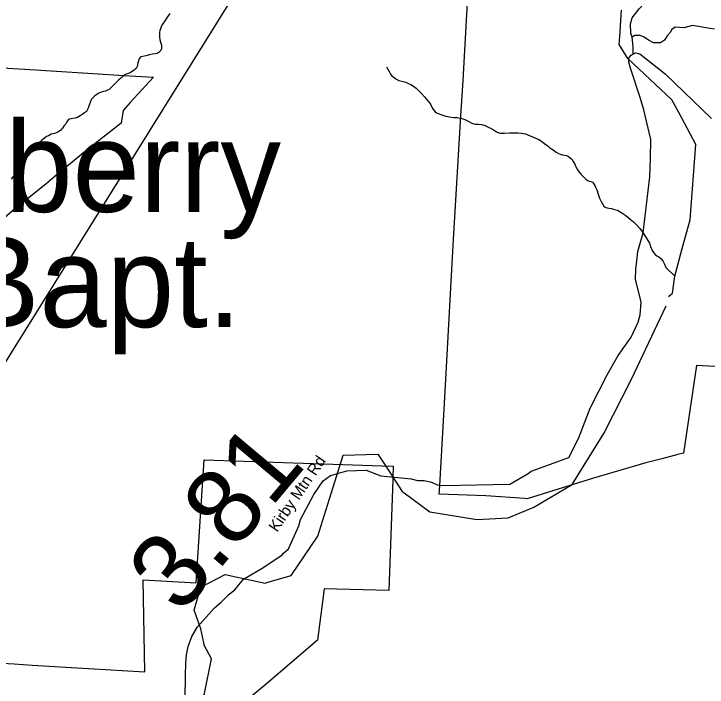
# Model space of a CAD drawing. Extents: x 1159738 to 1321356, y 736314 to 882035.
# Drawn here: x 1219753 to 1224350, y 842041 to 846508 of the extents above; entities that cross this region are included whole.
import ezdxf

# ---------------------------------------------------------------- set-up
doc = ezdxf.new("R2010")
doc.units = 0
for name, color, linetype in [('Exist Boundary Land Use Forest National US Forest Service', 7, 'Continuous'), ('Exist Cultural Church Label', 7, 'Continuous'), ('Exist Hydrographic Creek Single Shore', 7, 'Continuous'), ('Exist Hydrographic Misc Water Feature', 7, 'Continuous'), ('Exist Road Non-System Type 51', 7, 'Continuous'), ('Exist Road Secondary Mileage Hundredths English Label', 7, 'Continuous'), ('Exist Road Secondary Structure Standard Bridge Number Label', 7, 'Continuous'), ('Exist Road Secondary Type 51 Attributed', 7, 'Continuous'), ('Exist Road Secondary Type 51 Label', 7, 'Continuous')]:
    doc.layers.add(name, color=color, linetype=linetype)

msp = doc.modelspace()

# ---------------------------------------------------------------- linework, layer by layer
at = {"layer": 'Exist Boundary Land Use Forest National US Forest Service'}
for points in [[(1227011.7, 844027.5), (1226432.6, 844058.8), (1226154.5, 844073.9), (1226013, 844081.6), (1225464.8, 844111.3), (1224278.6, 844175.5), (1224193.6, 843593.4), (1224155, 843583.6), (1224048.7, 843556.4), (1223943.6, 843530.4), (1223596.6, 843427.5), (1223156.6, 843291.5), (1223142.1, 843292.5), (1222883.7, 843311.4), (1222573.6, 843321.4), (1222576.9, 843378.1), (1222612, 844002.3), (1222657.6, 844811.5), (1222669.3, 845010), (1222717.6, 845830.6), (1222731.6, 846066.5), (1222767.3, 846707.3)], [(1219083.5, 846185.5), (1219896.5, 846136.5), (1220485.5, 846099.6), (1220679.5, 846087.5), (1220523.5, 845919.5), (1220477.5, 845865.5), (1220465.5, 845783.5), (1220242.5, 845607.5), (1220027.1, 845430), (1219964.5, 845378.5), (1219757.5, 845212.5), (1219640.5, 845113.4)], [(1218781.6, 842251.4), (1219755.6, 842195.5), (1219875.3, 842188.2), (1220622.7, 842143.4), (1220611.6, 842752.4), (1220962.6, 842732.4), (1221015.6, 843549.4), (1222064, 843514.3), (1222193.9, 843509.9), (1222268.6, 843507.4), (1222266.1, 843434.1), (1222265.3, 843417.4), (1222238.6, 842682.5), (1221810.6, 842693.4), (1221766.6, 842352.4), (1221412.6, 842050.4), (1220976.6, 841692.5)]]:
    msp.add_lwpolyline(points, dxfattribs=at)
at = {"layer": 'Exist Hydrographic Creek Single Shore'}
for points in [[(1223770.8, 846356.9), (1223781.6, 846531.4)], [(1224116.5, 845937.1), (1223823.6, 846212.2), (1223767.5, 846305.2), (1223770.8, 846356.9)], [(1224161.7, 845853.2), (1224116.5, 845937.1)], [(1224183.6, 844951), (1224237.6, 845140.3), (1224275.6, 845641.8), (1224161.7, 845853.2)], [(1224093.6, 844633.1), (1224119.6, 844655.6), (1224135.4, 844767.2), (1224183.6, 844951)], [(1222340.8, 843330.5), (1222512.5, 843204), (1222822.7, 843153.1), (1223031.6, 843165.3), (1223200.7, 843234.2), (1223454.6, 843386.7), (1223664.6, 843723.9), (1223848.6, 844084.5), (1224078.4, 844571.3)], [(1221919, 843521.9), (1221937.3, 843580), (1222167.3, 843587.7), (1222214.7, 843514.5)], [(1221846.4, 843290.9), (1221916.8, 843515)], [(1222214.7, 843514.5), (1222327.6, 843340.3), (1222340.8, 843330.5)], [(1221431.3, 842734.9), (1221592.1, 842781.9), (1221768.5, 843042.8), (1221846.4, 843290.9)], [(1220955.5, 842577), (1220993.9, 842705.2), (1221155, 842789.6), (1221225.6, 842774.1)], [(1221225.6, 842774.1), (1221419.6, 842731.5), (1221431.3, 842734.9)], [(1221012.6, 842334.4), (1220993.6, 842428.2), (1220947.9, 842551.7), (1220955.5, 842577)], [(1218282.6, 841468.1), (1218369.5, 841614.1), (1218524.3, 841623.1), (1219053.5, 841538.7), (1219682.4, 841423.6), (1219950.9, 841254.7), (1220319, 841224), (1220471.6, 841316), (1220682.6, 841400.4), (1220845.7, 841587.5), (1221016.9, 841999.1), (1221062.9, 842229.4), (1221015.6, 842319.4), (1221012.6, 842334.4)]]:
    msp.add_lwpolyline(points, dxfattribs=at)
at = {"layer": 'Exist Hydrographic Misc Water Feature'}
for points in [[(1220788.1, 846510.2), (1220775.8, 846494.5), (1220759, 846468.9), (1220740.3, 846441.4), (1220734, 846431.6), (1220729.8, 846421.7), (1220725.3, 846407.8)], [(1220725.3, 846407.8), (1220721.1, 846397.9), (1220718.6, 846383.9), (1220718.1, 846366), (1220717.8, 846349.9), (1220723.1, 846325.8), (1220730.5, 846305.6), (1220732.4, 846299.5), (1220732.1, 846287.5), (1220731.7, 846275.5), (1220727.5, 846265.6), (1220721.3, 846257.8), (1220717.2, 846253.9), (1220711, 846248.1), (1220702.9, 846244.3), (1220692.9, 846242.6), (1220672.8, 846239.1), (1220652.7, 846235.6), (1220628.4, 846228.3), (1220608.3, 846224.8), (1220598.3, 846223.1), (1220590.1, 846217.3), (1220583.9, 846209.5), (1220581.7, 846201.6), (1220577.2, 846189.6), (1220575.2, 846181.7), (1220570.4, 846157.8), (1220568.4, 846153.9), (1220564.1, 846145.9), (1220558.1, 846140.1), (1220551.8, 846134.3), (1220539.6, 846126.6), (1220523.3, 846117.1), (1220505.2, 846109.5), (1220493.1, 846105.8), (1220480.8, 846096.2), (1220468.5, 846086.5), (1220462.3, 846080.7), (1220448, 846067), (1220433.7, 846055.4), (1220408.9, 846030), (1220392.4, 846012.5), (1220384.2, 846004.8), (1220374, 846001), (1220359.9, 845995.4), (1220337.7, 845990), (1220315.5, 845980.6), (1220297.1, 845969), (1220284.9, 845959.3), (1220278.8, 845953.5), (1220268.4, 845941.8), (1220262.1, 845926), (1220251.2, 845896.2), (1220242.7, 845876.5), (1220234.2, 845860.7), (1220228, 845854.9), (1220221.9, 845851), (1220205.7, 845839.4), (1220193.4, 845831.8), (1220175, 845820.2), (1220169.1, 845818.4), (1220158.9, 845814.7), (1220144.8, 845813), (1220132.8, 845811.4), (1220120.8, 845809.8), (1220114.6, 845805.9), (1220106.4, 845796.1), (1220099.9, 845780.2)], [(1222223.7, 846157.1), (1222240.8, 846124.6), (1222250.4, 846108.3), (1222258.1, 846098.1), (1222265.9, 846091.9), (1222285.5, 846077.3), (1222305.2, 846064.8), (1222325.1, 846060.3), (1222352.9, 846053.5), (1222370.7, 846045), (1222386.5, 846038.5), (1222402.3, 846028.1), (1222419.9, 846015.6), (1222441.5, 845995.1), (1222457, 845978.6), (1222476.4, 845958.1), (1222497.7, 845931.5), (1222509.3, 845917.2), (1222517, 845904.9), (1222528.3, 845880.6), (1222538.1, 845868.4), (1222547.8, 845858), (1222555.6, 845851.9), (1222567.5, 845845.6), (1222591.2, 845836.9), (1222617.1, 845828.2), (1222642.9, 845825.5), (1222670.8, 845820.7), (1222690.8, 845820.2), (1222716.7, 845815.5), (1222730.6, 845811.1), (1222744.5, 845806.7), (1222770.2, 845794), (1222790, 845783.5), (1222803.8, 845779.1), (1222813.7, 845776.8), (1222833.7, 845776.3), (1222853.7, 845773.8), (1222877.6, 845767.1), (1222897.3, 845756.5), (1222913.1, 845750.1), (1222932.9, 845737.6), (1222952.5, 845725.1), (1222968.4, 845718.6), (1222980.2, 845716.3), (1223006.2, 845715.6), (1223040.3, 845718.7), (1223072.3, 845717.8), (1223094.5, 845719.2), (1223120.3, 845716.5), (1223146.2, 845711.8), (1223176, 845699), (1223203.5, 845688.2), (1223235.2, 845673.4), (1223258.8, 845658.7), (1223276.4, 845644.2), (1223294.2, 845631.8), (1223307.8, 845619.4), (1223329.5, 845604.8), (1223349.1, 845590.2), (1223364.8, 845581.7), (1223376.7, 845577.4), (1223390.8, 845573.1), (1223418.5, 845568.3), (1223430.3, 845562), (1223440.2, 845555.7), (1223453.8, 845543.3), (1223461.5, 845529.1), (1223471, 845514.9), (1223480.6, 845492.5), (1223488.3, 845478.4), (1223495.9, 845466.1), (1223513.2, 845443.7), (1223525, 845431.3), (1223548.3, 845408.7), (1223558.2, 845402.4), (1223568.1, 845398.1), (1223579.9, 845395.8), (1223589.9, 845391.5), (1223597.6, 845381.3), (1223605.3, 845369.1), (1223611, 845356.9), (1223618.6, 845340.7), (1223627.7, 845310.5), (1223636.9, 845284.2), (1223648.5, 845261.9), (1223656.1, 845247.7), (1223665.6, 845231.4), (1223673.4, 845225.2), (1223679.4, 845223), (1223689.3, 845220.7), (1223699.4, 845218.5), (1223715.3, 845216.1), (1223735.1, 845209.5), (1223754.9, 845205), (1223784.5, 845188.1), (1223812.1, 845169.4), (1223839.5, 845146.6), (1223863, 845128), (1223882.4, 845107.4)], [(1220099.9, 845780.2), (1220087.6, 845766.6), (1220075.1, 845748.9), (1220068.9, 845743.1), (1220062.7, 845733.2), (1220052.4, 845727.5), (1220044.4, 845723.7), (1220022.1, 845714.3), (1219999.9, 845708.9), (1219983.6, 845699.3), (1219969.6, 845693.7), (1219955.2, 845682.1), (1219936.8, 845666.6), (1219920.3, 845651), (1219897.7, 845627.6), (1219876.9, 845600.2), (1219850, 845570.9), (1219827.3, 845543.5), (1219800.4, 845508.2), (1219773.3, 845468.9), (1219756.4, 845439.3), (1219735.7, 845411.8)], [(1223882.4, 845107.4), (1223903.9, 845084.8), (1223928.8, 845050.1), (1223949.9, 845015.5), (1223967.3, 844987), (1223974.6, 844964.9), (1223985.8, 844938.5), (1223995.5, 844924.2), (1224005.2, 844912), (1224017, 844901.7), (1224030.8, 844896.2), (1224042.6, 844883.9), (1224056.2, 844868.7), (1224065.8, 844851.1), (1224077, 844825.7), (1224135.4, 844767.2)]]:
    msp.add_lwpolyline(points, dxfattribs=at)
at = {"layer": 'Exist Road Non-System Type 51'}
for points in [[(1223852.4, 846353.9), (1223844.3, 846378.1), (1223841.6, 846441.1), (1223853.7, 846481.4), (1223899.4, 846539.8), (1223931.5, 846574.7), (1223986.5, 846601.5), (1224021.3, 846606.8), (1224072.3, 846600.1), (1224129.9, 846597.5), (1224182.2, 846602.8), (1224231.8, 846620.3), (1224285.4, 846643.1), (1224343, 846687.3)], [(1224399.7, 846406), (1224340.8, 846414.1), (1224292.5, 846424.8), (1224253.6, 846430.2), (1224194.7, 846414.1), (1224139.2, 846418.3), (1224116.4, 846404.9), (1224104.4, 846384.8), (1224085.6, 846360.7), (1224068.2, 846333.8), (1224041.4, 846315), (1223994.4, 846315), (1223960.9, 846332.5), (1223932.8, 846352.6), (1223906, 846364.7), (1223871.1, 846364.7), (1223852.4, 846353.9)], [(1223859.1, 846242.6), (1223860.4, 846284.2), (1223855.1, 846333.8), (1223852.4, 846353.9)]]:
    msp.add_lwpolyline(points, dxfattribs=at)
at = {"layer": 'Exist Road Secondary Structure Standard Bridge Number Label'}
msp.add_line((1218374.8, 842075.5), (1223401, 850141.8), dxfattribs=at)
at = {"layer": 'Exist Road Secondary Type 51 Attributed'}
for points in [[(1223830.8, 846205.1), (1223833.3, 846218.8), (1223845.9, 846234.2), (1223859.1, 846242.6), (1223877.5, 846248.3), (1223903, 846241.6), (1224071.9, 846110.2), (1224379.1, 845814.3)], [(1220888.5, 841958.2), (1220891.1, 842124.2), (1220893.8, 842198.8), (1220897.9, 842255.4), (1220904.6, 842289.8), (1220910, 842310.2), (1220933.6, 842377.7), (1220970.2, 842441.5), (1221084.3, 842568.4), (1221128, 842604.6), (1221180.4, 842659), (1221217.3, 842686.7), (1221275.8, 842757.5), (1221411.2, 842836.8), (1221531.5, 842918.1), (1221540.2, 842931.1), (1221574.6, 842958.7), (1221641.7, 843111.4), (1221653.7, 843153.9), (1221743, 843319.7), (1221804.5, 843408.9), (1221853.7, 843445.9), (1221961.3, 843476.6), (1222090, 843480.4), (1222185.8, 843442.8), (1222387.5, 843423.2), (1222429.1, 843412.5), (1222474.7, 843411.3), (1222523, 843402.2), (1222561, 843384.3), (1222601, 843378.2), (1223040.8, 843388), (1223164.4, 843458.3), (1223182.3, 843473.5), (1223433.2, 843564.2), (1223498.1, 843690.3), (1223575.4, 843892), (1223687.3, 844113.4), (1223760.8, 844241.5), (1223847, 844362.6), (1223893.6, 844463.4), (1223905.7, 844510.4), (1223913.7, 844596.2), (1223875, 844746.6), (1223878.2, 844814.5), (1223883.5, 844870.1), (1223891.5, 844931.8), (1223925.7, 845055.4), (1223969.3, 845426.2), (1223973.4, 845486.7), (1223974.8, 845551.1), (1223977.1, 845674.2), (1223929.8, 845871.4), (1223905.7, 845953.2), (1223841.6, 846147), (1223830.8, 846187.1), (1223830.8, 846205.1)]]:
    msp.add_lwpolyline(points, dxfattribs=at)

# ---------------------------------------------------------------- texts
at = {"layer": 'Exist Cultural Church Label'}
for s, p in [('Mulberry', (1218403.5, 845193.8)), ('Bapt.', (1219388.1, 844429.7))]:
    msp.add_text(s, height=600, dxfattribs=at).set_placement(p)
at = {"layer": 'Exist Road Secondary Mileage Hundredths English Label'}
msp.add_text('3.81', height=500, rotation=49.9952, dxfattribs=at).set_placement((1220858.6, 842513.6))
at = {"layer": 'Exist Road Secondary Type 51 Label'}
msp.add_text('Kirby Mtn Rd', height=75, rotation=55.717, dxfattribs=at).set_placement((1221498.6, 843065))

doc.saveas('drawing.dxf')
